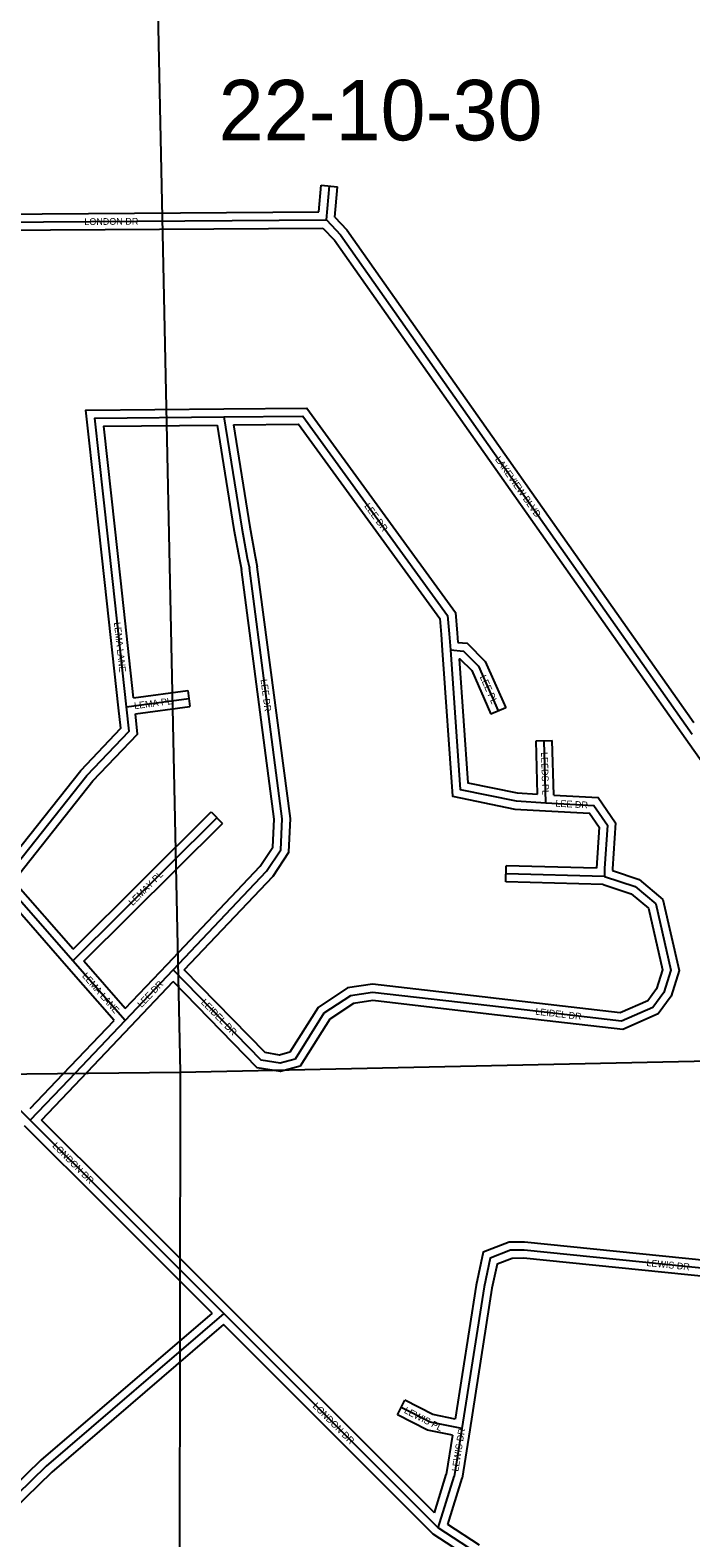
# Model space of a CAD drawing. Extents: x 457167 to 656239, y 1787309 to 1969297.
# Drawn here: x 568616 to 571073, y 1917044 to 1922653 of the extents above; entities that cross this region are included whole.
import ezdxf

# ---------------------------------------------------------------- set-up
doc = ezdxf.new("R2010")
doc.units = 0
for name, color, linetype in [('Level 1', 7, 'Continuous'), ('Level 2', 7, 'Continuous'), ('Level 31', 7, 'Continuous'), ('Level 32', 7, 'Continuous'), ('Level 34', 7, 'Continuous')]:
    doc.layers.add(name, color=color, linetype=linetype)

msp = doc.modelspace()

# ---------------------------------------------------------------- linework, layer by layer
at = {"layer": 'Level 1'}
for p, q in [((569068.223, 1923755.177), (569174.225, 1918776.961)), ((569174.225, 1918776.961), (574367.915, 1918887.351)), ((563839.383, 1918711.391), (569174.225, 1918776.961)), ((569174.225, 1918776.961), (569165.791, 1913613.141))]:
    msp.add_line(p, q, dxfattribs=at)
at = {"layer": 'Level 31'}
for p, q in [((569717.44, 1921946.976), (569728.539, 1922073.498)), ((568090.84, 1921935.901), (569717.44, 1921946.976)), ((569336.642, 1921214.03), (569402.721, 1920800.774)), ((568923.066, 1920601.533), (568888.539, 1920917.258)), ((569402.721, 1920800.774), (569423.431, 1920689.086)), ((569423.431, 1920689.086), (569430.969, 1920651.249)), ((568974.082, 1920135.582), (568923.066, 1920601.533)), ((568974.082, 1920135.582), (569206.126, 1920167.038)), ((570534.132, 1919778.841), (570527.356, 1920009.408)), ((568773.882, 1919190.213), (569310.266, 1919723.146)), ((570751.808, 1919504.514), (570385.755, 1919514.087)), ((568968.473, 1918968.295), (568773.882, 1919190.213)), ((568968.473, 1918968.295), (569147.189, 1919156.606)), ((568760.13, 1918749.144), (568968.473, 1918968.295)), ((568616.135, 1918597.845), (568419.895, 1918794.314)), ((568616.135, 1918597.845), (568760.13, 1918749.144)), ((568916.684, 1918297.491), (568616.135, 1918597.845)), ((569336.445, 1917877.949), (568916.684, 1918297.491)), ((570133.829, 1917080.796), (569336.445, 1917877.949)), ((570221.126, 1917450.056), (570192.748, 1917272.301)), ((570133.829, 1917080.796), (570192.748, 1917272.301)), ((570275.35, 1916988.466), (570133.829, 1917080.796))]:
    msp.add_line(p, q, dxfattribs=at)
for points in [[(569717.44, 1921946.976), (569770.375, 1921891.577), (571078.741, 1920033.956)], [(568888.539, 1920917.258), (568856.5, 1921209.705), (569336.642, 1921214.03)], [(569336.642, 1921214.03), (569629.305, 1921216.981), (570168.407, 1920475.343), (570174.287, 1920407.691), (570178.597, 1920348.043)], [(569147.189, 1919156.606), (569495.379, 1919524.162), (569547.999, 1919604.041), (569553.35, 1919718.576), (569430.969, 1920651.249)], [(570178.597, 1920348.043), (570214.887, 1919828.31), (570422.927, 1919785.281), (570534.132, 1919778.841)], [(570178.597, 1920348.043), (570227.521, 1920343.202), (570283.32, 1920287.435), (570356.971, 1920120.351)], [(568826.352, 1919879.561), (568983.72, 1920045.012), (568974.082, 1920135.582)], [(568773.882, 1919190.213), (568514.642, 1919486.471), (568826.352, 1919879.561)], [(570534.132, 1919778.841), (570712.696, 1919768.974), (570762.735, 1919695.766), (570751.875, 1919533.969), (570751.808, 1919504.514)], [(570751.808, 1919504.514), (570866.436, 1919466.794), (570942.555, 1919402.617), (570999.186, 1919155.572), (570973.256, 1919073.084), (570932.452, 1919017.177), (570815.392, 1918966.172), (570325.192, 1919022.58)], [(570325.192, 1919022.58), (569889.637, 1919073.048), (569807.622, 1919060.875), (569708.324, 1918995.651), (569600.832, 1918824.261), (569545.186, 1918809.482), (569474.666, 1918820.921), (569147.189, 1919156.606)], [(571505.321, 1918007.475), (570452.742, 1918113.899), (570402.85, 1918113.651), (570326.83, 1918084.008), (570304.021, 1917977.877), (570221.126, 1917450.056)], [(569336.445, 1917877.949), (568675.696, 1917310.401), (568184.844, 1916832.643), (568086.005, 1916563.417), (568178.136, 1915614.085)], [(570221.126, 1917450.056), (570103.915, 1917473.602), (569995.36, 1917528.765)]]:
    msp.add_lwpolyline(points, dxfattribs=at)
at = {"layer": 'Level 32'}
for p, q in [((569689.939, 1921976.789), (569698.653, 1922076.119)), ((569698.653, 1922076.119), (569758.425, 1922070.876)), ((569748.513, 1921957.882), (569758.425, 1922070.876)), ((568117.939, 1921966.086), (569689.94, 1921976.789)), ((568123.948, 1921906.125), (569704.695, 1921916.886)), ((569311.095, 1921183.797), (569373.156, 1920795.669)), ((569371.765, 1921184.381), (569432.287, 1920805.877)), ((568893.245, 1920598.271), (568858.716, 1920913.996)), ((568952.89, 1920604.794), (568918.362, 1920920.52)), ((569373.156, 1920795.668), (569394.009, 1920683.225)), ((569432.287, 1920805.878), (569452.855, 1920694.946)), ((569394.009, 1920683.225), (569401.353, 1920646.361)), ((569452.855, 1920694.946), (569460.585, 1920656.136)), ((568944.26, 1920132.317), (568893.245, 1920598.267)), ((569000.555, 1920169.446), (568952.89, 1920604.797)), ((569000.555, 1920169.446), (569202.097, 1920196.766)), ((569202.097, 1920196.766), (569210.157, 1920137.309)), ((569007, 1920109.769), (569210.157, 1920137.309)), ((570384.424, 1920132.452), (570329.52, 1920108.25)), ((570497.369, 1920008.526), (570557.345, 1920010.289)), ((570503.184, 1919810.684), (570497.369, 1920008.526)), ((570563.31, 1919807.276), (570557.345, 1920010.289)), ((571054.215, 1920016.679), (571340.393, 1919610.389)), ((568775.411, 1919234.022), (569289.121, 1919744.428)), ((569289.121, 1919744.428), (569331.412, 1919701.863)), ((568815.025, 1919188.798), (569331.412, 1919701.863)), ((570384.971, 1919484.096), (570386.54, 1919544.077)), ((570721.898, 1919535.306), (570386.54, 1919544.077)), ((570746.618, 1919474.638), (570384.971, 1919484.096)), ((568927.856, 1918969.111), (568751.325, 1919170.433)), ((568969.35, 1919012.799), (568815.025, 1919188.798)), ((568969.35, 1919012.799), (569125.429, 1919177.258)), ((568990.235, 1918947.641), (569147.488, 1919113.338)), ((568738.387, 1918769.814), (568927.856, 1918969.111)), ((568781.873, 1918728.473), (568990.216, 1918947.623)), ((568615.617, 1918640.815), (568738.398, 1918769.826)), ((568658.052, 1918598.369), (568781.862, 1918728.461)), ((568937.89, 1918318.711), (568658.051, 1918598.368)), ((568895.478, 1918276.271), (568594.93, 1918576.624)), ((569357.654, 1917899.168), (568937.892, 1918318.711)), ((569292.342, 1917879.612), (568895.476, 1918276.271)), ((570119.806, 1917137.236), (569357.656, 1917899.166)), ((570114.825, 1917057.373), (569334.901, 1917837.072)), ((569981.769, 1917502.019), (570008.95, 1917555.511)), ((570186.957, 1917426.32), (570163.455, 1917279.109)), ((570250.751, 1917445.327), (570222.042, 1917265.491)), ((570119.806, 1917137.236), (570163.455, 1917279.109)), ((570169.15, 1917093.573), (570222.043, 1917265.491)), ((570286.549, 1917016.981), (570169.15, 1917093.573)), ((570242.89, 1916973.821), (570114.825, 1917057.373))]:
    msp.add_line(p, q, dxfattribs=at)
for points in [[(569748.513, 1921957.882), (569793.612, 1921910.684), (571084.736, 1920077.544)], [(569704.695, 1921916.886), (569747.136, 1921872.471), (571054.214, 1920016.68)], [(568858.716, 1920913.991), (568823.065, 1921239.406), (569336.372, 1921244.03)], [(569336.34, 1921244.029), (569644.474, 1921247.136), (570197.573, 1920486.242), (570204.195, 1920410.071), (570206.699, 1920375.409)], [(568918.361, 1920920.526), (568889.934, 1921180.004), (569311.095, 1921183.797)], [(569371.765, 1921184.381), (569614.135, 1921186.826), (570139.24, 1920464.443), (570144.38, 1920405.311), (570148.675, 1920345.881)], [(569125.41, 1919177.238), (569471.78, 1919542.875), (569518.415, 1919613.667), (569523.258, 1919717.315), (569401.352, 1920646.361)], [(569188.804, 1919156.911), (569518.977, 1919505.45), (569577.582, 1919594.414), (569583.443, 1919719.837), (569460.586, 1920656.136)], [(570148.669, 1920345.954), (570186.544, 1919803.536), (570419.001, 1919755.457), (570532.399, 1919748.891)], [(570206.7, 1920375.408), (570241.145, 1920372.001), (570308.504, 1920304.681), (570384.424, 1920132.452)], [(570211, 1920314.69), (570243.231, 1919853.083), (570426.854, 1919815.104), (570503.184, 1919810.684)], [(570211, 1920314.69), (570213.897, 1920314.403), (570258.135, 1920270.189), (570329.52, 1920108.25)], [(568803.685, 1919899.259), (568952.42, 1920055.635), (568944.25, 1920132.408)], [(568849.021, 1919859.861), (569015.02, 1920034.39), (569006.999, 1920109.768)], [(568751.305, 1919170.456), (568475.605, 1919485.525), (568803.685, 1919899.259)], [(568775.411, 1919234.022), (568553.68, 1919487.416), (568849.021, 1919859.861)], [(570563.31, 1919807.276), (570729.118, 1919798.113), (570793.365, 1919704.121), (570781.874, 1919532.928), (570781.859, 1919526.208)], [(570532.477, 1919748.886), (570696.275, 1919739.835), (570732.106, 1919687.411), (570721.898, 1919535.306)], [(570781.859, 1919526.208), (570881.332, 1919493.476), (570969.557, 1919419.092), (571030.246, 1919154.341), (571000.397, 1919059.381), (570951.89, 1918992.921), (570819.979, 1918935.446), (570321.763, 1918992.776)], [(570746.619, 1919474.637), (570851.54, 1919440.112), (570915.553, 1919386.142), (570968.125, 1919156.803), (570946.115, 1919086.786), (570913.014, 1919041.432), (570810.806, 1918996.899), (570328.622, 1919052.384)], [(570328.645, 1919052.381), (569889.153, 1919103.306), (569796.677, 1919089.58), (569686.385, 1919017.134), (569581.7, 1918850.221), (569543.671, 1918840.121), (569489.234, 1918848.951), (569188.804, 1919156.911)], [(570321.74, 1918992.778), (569890.12, 1919042.791), (569818.567, 1919032.171), (569730.263, 1918974.169), (569619.964, 1918798.302), (569546.7, 1918778.844), (569460.099, 1918792.891), (569147.487, 1919113.338)], [(571481.32, 1918040.055), (570454.18, 1918143.907), (570397.135, 1918143.623), (570300.891, 1918106.095), (570274.514, 1917983.361), (570196.346, 1917485.634)], [(571502.303, 1917977.627), (570451.305, 1918083.891), (570408.564, 1918083.679), (570352.77, 1918061.922), (570333.529, 1917972.394), (570250.763, 1917445.402)], [(569292.342, 1917879.613), (568655.441, 1917332.55), (568159.032, 1916849.385), (568055.484, 1916567.332), (568145.496, 1915639.838)], [(569334.901, 1917837.072), (568695.952, 1917288.251), (568210.656, 1916815.901), (568116.526, 1916559.502), (568204.799, 1915649.946)], [(570196.345, 1917485.634), (570113.848, 1917502.207), (570008.95, 1917555.511)], [(570186.957, 1917426.32), (570093.984, 1917444.997), (569981.769, 1917502.019)]]:
    msp.add_lwpolyline(points, dxfattribs=at)

# ---------------------------------------------------------------- texts
at = {"layer": 'Level 2'}
msp.add_text('22-10-30', height=225, dxfattribs=at).set_placement((569317.06, 1922243.103))
at = {"layer": 'Level 34'}
for s, height, rotation, p in [('LONDON DR', 25, 0.389322, (568817.297, 1921928.348)), ('LAKEVIEW BLVD', 25, 305.157258, (570343.335, 1921056.381)), ('LEE DR', 25, 306.012989, (569857.077, 1920882.377)), ('LEMA LANE', 25, 276.247556, (568927.151, 1920449.384)), ('LEE DR', 24.9992, 277.47465, (569472.76, 1920236.685)), ('LEE PL', 25, 293.787683, (570287.365, 1920247.269)), ('LEMA PL', 25, 7.718939, (569004.297, 1920126.712)), ('LEEDS PL', 24.9992, 271.682447, (570516.1, 1919966.951)), ('LEE DR', 25, 356.836342, (570568.948, 1919764.4)), ('LEMAY PL', 25, 44.814158, (568996.925, 1919394.202)), ('LEMA LANE', 25, 311.245581, (568807.27, 1919133.177)), ('LEE DR', 25, 46.496714, (569029.822, 1919014.781)), ('LEIDEL DR', 25, 314.290172, (569249.196, 1919034.144)), ('LEIDEL DR', 25, 353.435117, (570493.769, 1918990.6)), ('LONDON DR', 25, 315.017997, (568696.086, 1918500.276)), ('LEWIS DR', 25, 354.225836, (570907.267, 1918055.381)), ('LONDON DR', 25, 315.007619, (569664.823, 1917531.993)), ('LEWIS PL', 25, 333.061892, (570004.2, 1917509.767)), ('LEWIS DR', 24.9992, 80.928661, (570208.108, 1917289.231))]:
    msp.add_text(s, height=height, rotation=rotation, dxfattribs=at).set_placement(p)

doc.saveas('drawing.dxf')
